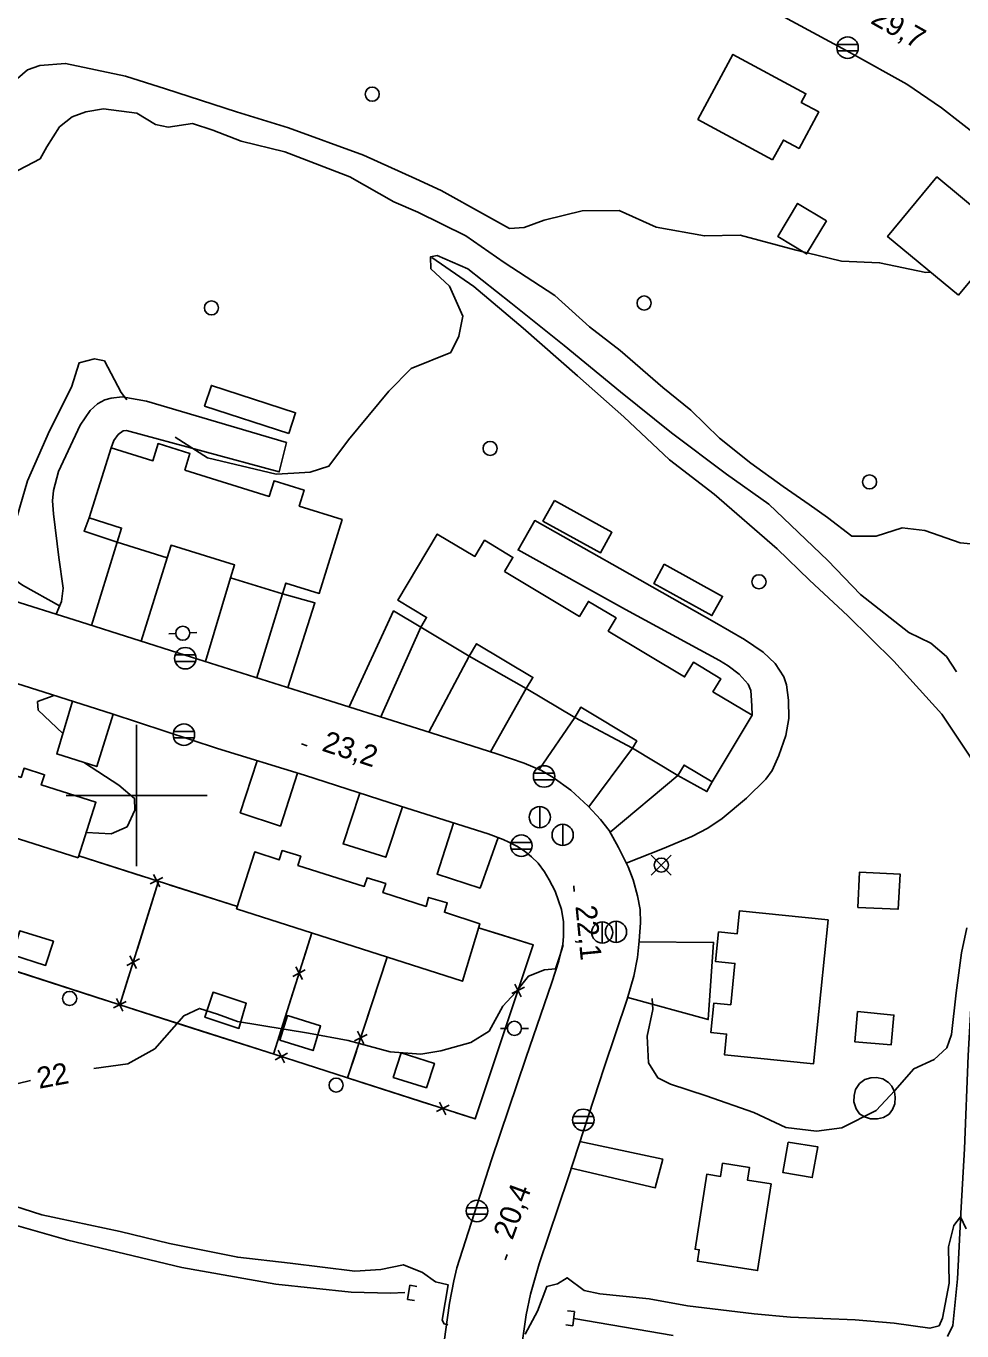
# Model space of a CAD drawing. Extents: x 646142 to 649934, y 5874075 to 5876351.
# Drawn here: x 647384.4 to 647516.8, y 5875124.3 to 5875308.9 of the extents above; entities that cross this region are included whole.
import ezdxf

# ---------------------------------------------------------------- set-up
doc = ezdxf.new("R2010")
doc.units = 0
for name, color, linetype in [('Niveau 1', 7, 'Continuous'), ('Niveau 19', 7, 'Continuous'), ('Niveau 2', 7, 'Continuous'), ('Niveau 21', 7, 'Continuous'), ('Niveau 26', 7, 'Continuous'), ('Niveau 3', 7, 'Continuous'), ('Niveau 31', 7, 'Continuous'), ('Niveau 36', 7, 'Continuous'), ('Niveau 37', 7, 'Continuous'), ('Niveau 4', 7, 'Continuous'), ('Niveau 61', 7, 'Continuous')]:
    doc.layers.add(name, color=color, linetype=linetype)

msp = doc.modelspace()

# ---------------------------------------------------------------- linework, layer by layer
at = {"layer": 'Niveau 1'}
for points in [[(647380.08, 5875142.75), (647386.57, 5875140.69), (647397.65, 5875138.31), (647404.67, 5875136.65), (647414.31, 5875134.69), (647421.71, 5875133.87), (647430.87, 5875132.72), (647434.54, 5875132.94), (647437.75, 5875133.62), (647440.45, 5875132.54), (647442.31, 5875131.19), (647444.08, 5875130.8), (647443.24, 5875125.8), (647443.53, 5875125.25), (647444.06, 5875125.14)], [(647454.96, 5875123.78), (647456.71, 5875127.05), (647458.04, 5875130.56), (647459.56, 5875130.9), (647460.92, 5875131.78), (647463.34, 5875129.98), (647465.57, 5875129.53), (647472.55, 5875128.78), (647477.95, 5875127.81), (647487.38, 5875126.69), (647492.55, 5875126.21), (647501.68, 5875125.81), (647507.19, 5875125.36), (647512.27, 5875124.64), (647513.56, 5875125), (647514.03, 5875126.08), (647514.99, 5875131.04), (647514.89, 5875136.18), (647515.64, 5875139.17), (647516.61, 5875140.4), (647517.4, 5875138.71)]]:
    msp.add_lwpolyline(points, dxfattribs=at)
at = {"layer": 'Niveau 19'}
for points in [[(647388.62, 5875225.66), (647389.35, 5875227.46), (647389.58, 5875229.36), (647388.99, 5875233.68), (647388.21, 5875239.85), (647388.11, 5875241.72), (647388.25, 5875243.18), (647388.93, 5875245.85), (647392.01, 5875252.42), (647393.43, 5875254.5), (647394.44, 5875255.42), (647395.49, 5875256.01), (647396.38, 5875256.24), (647397.95, 5875256.41), (647401.39, 5875255.8), (647421.2, 5875249.95), (647420.19, 5875245.8), (647398.58, 5875251.66), (647398.11, 5875251.61), (647397.39, 5875251.11), (647396.76, 5875250.22), (647396.37, 5875249.21)], [(647397.25, 5875235.85), (647392.56, 5875237.39), (647393.3, 5875239.28)], [(647453.95, 5875234.66), (647456.35, 5875238.9), (647468.4, 5875232.12), (647481.78, 5875224.56), (647486.03, 5875222.07), (647488.67, 5875220.27), (647490.37, 5875218.67), (647491.57, 5875216.82), (647491.98, 5875215.66), (647492.25, 5875213.48), (647492.28, 5875210.93), (647491.86, 5875208.48), (647490.9, 5875205.69), (647489.96, 5875203.57), (647489.03, 5875202.32), (647486.33, 5875199.64), (647482.87, 5875196.78), (647480.85, 5875195.37), (647478.56, 5875194.22), (647474.41, 5875192.49), (647469.3, 5875190.44)], [(647397.25, 5875235.85), (647393.62, 5875224.08)], [(647454.01, 5875234.76), (647469.16, 5875226.33), (647482.5, 5875219.1), (647483.73, 5875218.36), (647485.25, 5875217.17), (647486.55, 5875215.77), (647486.94, 5875214.85), (647487.03, 5875213.46), (647487.07, 5875212.65), (647487.09, 5875211.37)], [(647404.32, 5875233.65), (647400.65, 5875221.85)], [(647409.76, 5875218.97), (647413.29, 5875230.81)], [(647421.4, 5875215.3), (647425.22, 5875227.25), (647420.62, 5875228.54), (647416.99, 5875216.69)], [(647434.56, 5875211.13), (647440.2, 5875223.84), (647436.35, 5875226.14), (647430.08, 5875212.55)], [(647447.06, 5875219.73), (647441.35, 5875208.98)], [(647447.06, 5875219.73), (647455.14, 5875215.17)], [(647450.1, 5875206.21), (647455.14, 5875215.17)], [(647390.92, 5875213.36), (647388.68, 5875205.9), (647394.36, 5875204.11), (647396.67, 5875211.51)], [(647463.99, 5875198.39), (647470.16, 5875206.7), (647462, 5875211.06), (647456.95, 5875203.69)], [(647417.05, 5875204.93), (647414.66, 5875197.58), (647420.35, 5875195.69), (647422.78, 5875203.16)], [(647481.44, 5875201.94), (647480.71, 5875200.57), (647476.58, 5875202.84), (647466.99, 5875194.81)], [(647431.58, 5875200.34), (647429.21, 5875193.16), (647435.26, 5875191.28), (647437.61, 5875198.4)], [(647444.85, 5875196.12), (647442.51, 5875188.89), (647448.6, 5875186.92), (647451.16, 5875194.05)], [(647471.11, 5875179.29), (647481.65, 5875179.23), (647480.9, 5875168.32), (647469.49, 5875171.43)], [(647462.74, 5875151.08), (647474.46, 5875148.58), (647473.39, 5875144.52), (647461.5, 5875147.29)]]:
    msp.add_lwpolyline(points, dxfattribs=at)
at = {"layer": 'Niveau 2'}
for points in [[(647512.36, 5875274.06), (647511.69, 5875274.02), (647505.14, 5875275.39), (647499.73, 5875275.62), (647493.34, 5875277.17), (647485.4, 5875279.31), (647480.36, 5875279.18), (647473.54, 5875280.4), (647468.27, 5875282.76), (647463.05, 5875282.72), (647460.53, 5875282.12), (647457.68, 5875281.42), (647454.85, 5875280.38), (647452.75, 5875280.22), (647449.35, 5875282.14), (647443.11, 5875285.6), (647439.5, 5875287.27), (647432.12, 5875290.61), (647421.48, 5875294.46), (647414.14, 5875296.72), (647404.06, 5875300), (647398.43, 5875301.81), (647389.94, 5875303.6), (647386.29, 5875303.28), (647384.57, 5875302.7), (647383.14, 5875301.46)], [(647410.78, 5875294.14), (647407.92, 5875295.1), (647404.47, 5875294.56), (647402.65, 5875294.94), (647400.02, 5875296.56), (647395.3, 5875297.15), (647392.82, 5875296.72), (647390.87, 5875296.05), (647389.06, 5875294.61), (647387.27, 5875291.79), (647386.34, 5875290.09), (647382.3, 5875287.95)], [(647523.05, 5875235.16), (647516.57, 5875235.74), (647511.53, 5875237.49), (647508.34, 5875237.89), (647504.67, 5875236.71), (647501.23, 5875236.69), (647497.76, 5875239.35), (647495.17, 5875241.19), (647491.48, 5875243.71), (647486.91, 5875247.05), (647482.5, 5875250.59), (647478.44, 5875254.55), (647474.46, 5875257.73), (647468.44, 5875262.98), (647464.1, 5875266.3), (647459.19, 5875270.75), (647452.01, 5875275.42), (647446.59, 5875279.2), (647439.78, 5875282.54), (647436.41, 5875284.02), (647430.15, 5875287.53), (647420.96, 5875291.09), (647414.78, 5875292.61), (647410.78, 5875294.14)], [(647516.05, 5875217.49), (647514.61, 5875219.67), (647512.39, 5875221.56), (647509.29, 5875223.09), (647502.43, 5875228.47), (647497.82, 5875233.28), (647489.49, 5875241.21), (647483.5, 5875245.47), (647475.67, 5875251.33), (647468.48, 5875257.14), (647460.52, 5875263.66), (647452.97, 5875269.72), (647446.87, 5875274.54), (647442.54, 5875276.43), (647441.58, 5875276.22), (647441.64, 5875274.51), (647444.29, 5875272.09), (647446.14, 5875267.83), (647445.61, 5875265.02), (647444.46, 5875262.67), (647438.87, 5875260.43), (647435.67, 5875257.23), (647429.96, 5875250.34), (647427.22, 5875246.62), (647424.54, 5875245.77), (647422.23, 5875245.63)], [(647389.08, 5875226.84), (647383.83, 5875229.76), (647381.29, 5875231.56), (647381.63, 5875234.51), (647384.56, 5875244.54), (647387.66, 5875251.62), (647390.8, 5875257.78), (647391.84, 5875261.21), (647394.03, 5875261.79), (647395.44, 5875261.53), (647397.83, 5875257.04), (647398.6, 5875256.01)], [(647422.23, 5875245.63), (647419.74, 5875245.49), (647410.02, 5875247.79), (647405.43, 5875250.73)], [(647388.34, 5875214.27), (647388.19, 5875214.1), (647385.97, 5875213.29), (647386.08, 5875212.1), (647389.54, 5875208.78)], [(647392.63, 5875204.65), (647397.48, 5875201.47), (647399.68, 5875199.59), (647399.73, 5875197.94), (647398.64, 5875195.6), (647396.38, 5875194.61), (647392.88, 5875194.78)], [(647517.47, 5875181.29), (647516.72, 5875177.73), (647516, 5875172.11), (647515.3, 5875166.21), (647514.68, 5875164.31), (647512.89, 5875162.64), (647509.97, 5875161.36), (647507.28, 5875158.28), (647504.68, 5875155.43), (647499.8, 5875152.98), (647496.22, 5875152.54), (647491.86, 5875153.05), (647487.35, 5875155.14), (647480.62, 5875157.52), (647475.57, 5875159.16), (647473.76, 5875160.05), (647472.46, 5875162.2), (647472.27, 5875165.95), (647473.05, 5875169.74), (647472.96, 5875171.3)], [(647393.92, 5875161.38), (647398.76, 5875162.07), (647402.58, 5875164.19), (647406.67, 5875168.86), (647408.87, 5875169.89), (647411.43, 5875169.07), (647414.29, 5875168.06), (647424.3, 5875166.37), (647429.92, 5875165.36), (647435.89, 5875163.77), (647440.24, 5875163.42), (647443.07, 5875163.89), (647447.27, 5875165.08), (647449.88, 5875166.67), (647451.84, 5875170.19), (647453.6, 5875172.15), (647455.45, 5875174.46), (647457.72, 5875175.33), (647459.26, 5875175.49), (647459.84, 5875177.21), (647460.34, 5875178.82)], [(647379.83, 5875158.48), (647384.78, 5875159.63), (647384.97, 5875159.67)]]:
    msp.add_lwpolyline(points, dxfattribs=at)
at = {"layer": 'Niveau 21'}
for points in [[(647570.8, 5875180.66), (647570.85, 5875192.06), (647570.47, 5875203.19), (647568.84, 5875213.05), (647566.83, 5875222.07), (647563.35, 5875233.21), (647559.03, 5875243.69), (647553.65, 5875254.41), (647549.71, 5875260.83), (647544.97, 5875267.29), (647540.01, 5875273.6), (647534.87, 5875279.44), (647528.2, 5875285.69), (647523.55, 5875289.99), (647519.49, 5875292.98), (647513.92, 5875297.3), (647509.02, 5875300.66), (647501.04, 5875305.07), (647487.99, 5875312.13)], [(647454.26, 5875120.59), (647455.14, 5875126.53), (647455.75, 5875129.44), (647456.95, 5875133.77), (647461.05, 5875145.92), (647466.18, 5875161.55), (647469.43, 5875171.2), (647470.34, 5875174.43), (647470.89, 5875177.09), (647471.12, 5875179.47), (647471.3, 5875182), (647471.25, 5875183.87), (647470.9, 5875185.82), (647470.28, 5875188.07), (647469.56, 5875189.92), (647468.21, 5875192.67), (647466.85, 5875195.04), (647465.63, 5875196.6), (647463.89, 5875198.49), (647461.44, 5875200.75), (647458.93, 5875202.56), (647457.29, 5875203.55), (647454.86, 5875204.6), (647450.97, 5875205.93), (647440.65, 5875209.21), (647423.9, 5875214.51), (647406.86, 5875219.88), (647392.07, 5875224.57), (647380.96, 5875228.09)], [(647377.18, 5875217.71), (647386.89, 5875214.65), (647396.55, 5875211.55), (647411.46, 5875206.66), (647423.73, 5875202.87), (647437.32, 5875198.49), (647449.75, 5875194.57), (647451.86, 5875193.8), (647452.67, 5875193.43), (647453.81, 5875192.84), (647454.85, 5875192.18), (647455.9, 5875191.35), (647456.84, 5875190.43), (647457.71, 5875189.22), (647458.39, 5875188.06), (647459.23, 5875186.46), (647459.7, 5875185.11), (647460.12, 5875183.88), (647460.4, 5875182.12), (647460.42, 5875180.08), (647460.32, 5875178.98), (647459.77, 5875176.63), (647458.74, 5875173.54), (647455.09, 5875162.87), (647450.24, 5875148.49), (647445.31, 5875133.19), (647444.89, 5875131.37), (647444.28, 5875128.19), (647443.51, 5875122.77)]]:
    msp.add_lwpolyline(points, dxfattribs=at)
at = {"layer": 'Niveau 26'}
for p, q in [((647438.33, 5875128.72), (647438.64, 5875130.72)), ((647438.64, 5875130.72), (647439.63, 5875130.56)), ((647438.33, 5875128.72), (647439.31, 5875128.57)), ((647461.98, 5875127), (647460.99, 5875127.12)), ((647461.98, 5875127), (647461.74, 5875125)), ((647461.74, 5875125), (647460.75, 5875125.12))]:
    msp.add_line(p, q, dxfattribs=at)
at = {"layer": 'Niveau 3'}
for p, q in [((647423.35, 5875207.3), (647424.11, 5875207.06)), ((647461.85, 5875187.23), (647461.93, 5875186.43)), ((647452.15, 5875134.32), (647452.43, 5875135.07))]:
    msp.add_line(p, q, dxfattribs=at)
at = {"layer": 'Niveau 31'}
for points in [[(647490.01, 5875289.94), (647479.42, 5875295.66), (647484.39, 5875304.87), (647494.72, 5875299.3), (647494.05, 5875298.07), (647496.54, 5875296.73), (647493.75, 5875291.56), (647491.53, 5875292.75), (647490.01, 5875289.94)], [(647516.33, 5875270.78), (647506.27, 5875279.1), (647513.25, 5875287.53), (647523.31, 5875279.21), (647516.33, 5875270.78)], [(647497.63, 5875281.32), (647494.81, 5875276.65), (647490.72, 5875279.11), (647493.54, 5875283.78), (647497.63, 5875281.32)], [(647421.54, 5875251.22), (647409.62, 5875255.11), (647410.58, 5875258.04), (647422.5, 5875254.16), (647421.54, 5875251.22)], [(647406.8, 5875246.04), (647418.76, 5875242.33), (647419.45, 5875244.55), (647423.7, 5875243.23), (647423, 5875240.95), (647429.08, 5875239.06), (647425.83, 5875228.6), (647421.09, 5875230.07), (647420.62, 5875228.54), (647413.29, 5875230.81), (647413.85, 5875232.63), (647404.87, 5875235.41), (647404.32, 5875233.65), (647397.25, 5875235.85), (647397.87, 5875237.86), (647393.3, 5875239.28), (647396.37, 5875249.21), (647402.29, 5875247.37), (647403.04, 5875249.8), (647407.54, 5875248.4), (647406.8, 5875246.04)], [(647459.13, 5875241.76), (647467.25, 5875237.26), (647465.63, 5875234.33), (647457.5, 5875238.84), (647459.13, 5875241.76)], [(647452.07, 5875231.71), (647462.67, 5875225.36), (647463.94, 5875227.48), (647467.84, 5875225.14), (647466.73, 5875223.28), (647477.55, 5875216.79), (647478.79, 5875218.86), (647482.66, 5875216.54), (647481.55, 5875214.69), (647487.09, 5875211.37), (647481.44, 5875201.94), (647477.47, 5875204.32), (647476.58, 5875202.84), (647470.16, 5875206.7), (647470.78, 5875207.74), (647462.86, 5875212.49), (647462, 5875211.06), (647455.14, 5875215.17), (647456.07, 5875216.72), (647448.11, 5875221.49), (647447.06, 5875219.73), (647440.2, 5875223.84), (647441.02, 5875225.21), (647436.94, 5875227.65), (647442.55, 5875237.01), (647447.86, 5875233.83), (647449.23, 5875236.12), (647453.26, 5875233.7), (647452.07, 5875231.71)], [(647474.67, 5875232.74), (647482.92, 5875228.19), (647481.42, 5875225.48), (647473.17, 5875230.03), (647474.67, 5875232.74)], [(647391.74, 5875191.19), (647363.8, 5875200.04), (647366.33, 5875208.01), (647374.14, 5875205.53), (647374.57, 5875206.89), (647377.35, 5875206), (647376.94, 5875204.69), (647383.65, 5875202.57), (647384.06, 5875203.87), (647386.96, 5875202.95), (647386.5, 5875201.5), (647394.23, 5875199.05), (647391.74, 5875191.19)], [(647446.11, 5875173.74), (647414.14, 5875183.99), (647416.72, 5875192.04), (647420.16, 5875190.9), (647420.57, 5875192.22), (647423.23, 5875191.41), (647422.81, 5875190.12), (647432.22, 5875187.15), (647432.6, 5875188.37), (647435.25, 5875187.56), (647434.86, 5875186.27), (647440.95, 5875184.31), (647441.32, 5875185.59), (647443.95, 5875184.83), (647443.56, 5875183.49), (647448.56, 5875181.87), (647446.11, 5875173.74), (647446.11, 5875173.74)], [(647507.77, 5875183.91), (647502.07, 5875184.18), (647502.28, 5875189.15), (647508.07, 5875188.88), (647507.77, 5875183.91), (647507.77, 5875183.91)], [(647497.85, 5875182.44), (647495.81, 5875162.06), (647483.21, 5875163.32), (647483.5, 5875166.26), (647481.27, 5875166.48), (647481.69, 5875170.64), (647484.08, 5875170.4), (647484.67, 5875176.25), (647481.93, 5875176.52), (647482.35, 5875180.72), (647485, 5875180.46), (647485.33, 5875183.7), (647497.85, 5875182.44)], [(647387.1, 5875175.97), (647382.45, 5875177.46), (647383.45, 5875180.86), (647388.22, 5875179.4), (647387.1, 5875175.97), (647387.1, 5875175.97)], [(647414.46, 5875167.06), (647409.67, 5875168.64), (647410.82, 5875172.17), (647415.51, 5875170.61), (647414.46, 5875167.06), (647414.46, 5875167.06)], [(647424.96, 5875163.93), (647420.28, 5875165.42), (647421.34, 5875168.88), (647426.04, 5875167.41), (647424.96, 5875163.93), (647424.96, 5875163.93)], [(647506.8, 5875164.76), (647501.64, 5875165.14), (647502.04, 5875169.43), (647507.18, 5875168.95), (647506.8, 5875164.76), (647506.8, 5875164.76)], [(647441, 5875158.66), (647436.32, 5875160.13), (647437.43, 5875163.59), (647442.13, 5875162.1), (647441, 5875158.66), (647441, 5875158.66)], [(647505.59, 5875159.95), (647506.41, 5875159.43), (647506.88, 5875158.88), (647507.23, 5875158.07), (647507.33, 5875157.31), (647507.28, 5875156.39), (647506.98, 5875155.59), (647506.49, 5875154.94), (647505.7, 5875154.45), (647504.83, 5875154.26), (647503.84, 5875154.26), (647502.99, 5875154.53), (647502.28, 5875154.96), (647501.84, 5875155.66), (647501.52, 5875156.66), (647501.53, 5875157.56), (647501.73, 5875158.42), (647502.31, 5875159.27), (647503.05, 5875159.83), (647503.89, 5875160.06), (647504.7, 5875160.12), (647505.59, 5875159.95), (647505.59, 5875159.95)], [(647492.22, 5875150.97), (647496.42, 5875150.3), (647495.62, 5875145.96), (647491.43, 5875146.68), (647492.22, 5875150.97), (647492.22, 5875150.97)], [(647489.78, 5875145.07), (647487.88, 5875132.79), (647479.35, 5875134.11), (647479.61, 5875135.74), (647479.04, 5875135.82), (647480.69, 5875146.43), (647482.65, 5875146.13), (647482.93, 5875147.99), (647486.72, 5875147.4), (647486.44, 5875145.59), (647489.78, 5875145.07)]]:
    msp.add_lwpolyline(points, dxfattribs=at)
at = {"layer": 'Niveau 36'}
for p, q in [((647502.05, 5875306.27), (647499.17, 5875306.27)), ((647499.17, 5875305.35), (647502.05, 5875305.35)), ((647404.53, 5875222.88), (647405.53, 5875222.93)), ((647408.52, 5875223.07), (647407.53, 5875223.02)), ((647408.32, 5875219.9), (647405.44, 5875219.9)), ((647405.44, 5875218.98), (647408.32, 5875218.98)), ((647408.12, 5875209.07), (647405.24, 5875209.07)), ((647405.24, 5875208.15), (647408.12, 5875208.15)), ((647459.1, 5875203.17), (647456.22, 5875203.17)), ((647456.22, 5875202.25), (647459.1, 5875202.25)), ((647457.06, 5875195.44), (647457.06, 5875198.44)), ((647460.3, 5875192.93), (647460.3, 5875195.93)), ((647455.88, 5875193.36), (647453, 5875193.36)), ((647453, 5875192.44), (647455.88, 5875192.44)), ((647475.65, 5875188.75), (647472.83, 5875191.57)), ((647472.83, 5875188.75), (647475.65, 5875191.57)), ((647465.9, 5875179.12), (647465.9, 5875182.12)), ((647467.85, 5875179.21), (647467.85, 5875182.21)), ((647451.47, 5875167.07), (647452.47, 5875167.07)), ((647455.47, 5875167.07), (647454.47, 5875167.07)), ((647464.65, 5875154.58), (647461.77, 5875154.58)), ((647461.77, 5875153.66), (647464.65, 5875153.66)), ((647449.6, 5875141.69), (647446.72, 5875141.69)), ((647446.72, 5875140.77), (647449.6, 5875140.77))]:
    msp.add_line(p, q, dxfattribs=at)
for centre, radius in [((647500.61, 5875305.82), 1.52), ((647433.34, 5875299.24), 1), ((647410.58, 5875269), 1), ((647471.82, 5875269.69), 1), ((647450.02, 5875249.12), 1), ((647503.72, 5875244.38), 1), ((647488.07, 5875230.25), 1), ((647406.53, 5875222.97), 1), ((647406.88, 5875219.44), 1.52), ((647406.68, 5875208.61), 1.52), ((647457.66, 5875202.71), 1.52), ((647457.05, 5875196.95), 1.5), ((647460.29, 5875194.44), 1.5), ((647454.44, 5875192.91), 1.52), ((647474.25, 5875190.17), 1), ((647465.89, 5875180.63), 1.5), ((647467.84, 5875180.72), 1.5), ((647390.51, 5875171.3), 1), ((647453.46, 5875167.07), 1), ((647428.23, 5875159.04), 1), ((647463.21, 5875154.12), 1.52), ((647448.16, 5875141.23), 1.52)]:
    msp.add_circle(centre, radius, dxfattribs=at)
at = {"layer": 'Niveau 37'}
for points in [[(647363.7, 5875200.29), (647352.27, 5875204.17), (647346.5, 5875186.86), (647372.28, 5875178.58), (647397.61, 5875170.4), (647419.61, 5875163.36), (647429.85, 5875160.07), (647447.92, 5875154.26), (647456.12, 5875178.88), (647448.38, 5875181.29)], [(647363.7, 5875200.29), (647352.27, 5875204.17), (647346.5, 5875186.86), (647372.28, 5875178.58), (647397.61, 5875170.4), (647419.61, 5875163.36), (647429.85, 5875160.07), (647447.92, 5875154.26), (647456.12, 5875178.88), (647448.38, 5875181.29)], [(647363.7, 5875200.29), (647352.27, 5875204.17), (647346.5, 5875186.86), (647372.28, 5875178.58), (647397.61, 5875170.4), (647419.61, 5875163.36), (647429.85, 5875160.07), (647447.92, 5875154.26), (647456.12, 5875178.88), (647448.38, 5875181.29)], [(647414.25, 5875184.31), (647391.83, 5875191.48)], [(647414.25, 5875184.31), (647391.83, 5875191.48)], [(647414.25, 5875184.31), (647391.83, 5875191.48)], [(647400.91, 5875188.57), (647391.83, 5875191.48)], [(647403.71, 5875188.42), (647401.93, 5875187.5)], [(647402.36, 5875188.85), (647403.28, 5875187.07)], [(647403.09, 5875187.88), (647397.61, 5875170.4)], [(647403.09, 5875187.88), (647397.61, 5875170.4)], [(647403.09, 5875187.88), (647397.61, 5875170.4)], [(647403.09, 5875187.88), (647400.1, 5875178.33)], [(647414.25, 5875184.31), (647404.72, 5875187.35)], [(647451.14, 5875180.43), (647448.38, 5875181.29)], [(647419.37, 5875163.44), (647424.78, 5875180.58)], [(647419.37, 5875163.44), (647424.78, 5875180.58)], [(647419.37, 5875163.44), (647424.78, 5875180.58)], [(647423.59, 5875176.79), (647424.78, 5875180.58)], [(647454.61, 5875174.34), (647456.12, 5875178.88), (647451.14, 5875180.43)], [(647399.04, 5875177.31), (647399.97, 5875175.54)], [(647376.67, 5875177.16), (647386.19, 5875174.09)], [(647398.62, 5875175.96), (647400.39, 5875176.89)], [(647423.45, 5875173.99), (647422.52, 5875175.77)], [(647435.45, 5875177.16), (647429.85, 5875160.07)], [(647435.45, 5875177.16), (647429.85, 5875160.07)], [(647435.45, 5875177.16), (647429.85, 5875160.07)], [(647435.45, 5875177.16), (647432.34, 5875167.66)], [(647386.19, 5875174.09), (647395.7, 5875171.02)], [(647398.9, 5875174.52), (647397.61, 5875170.4)], [(647423.87, 5875175.34), (647422.1, 5875174.42)], [(647419.37, 5875163.44), (647422.38, 5875172.97)], [(647454.87, 5875172.89), (647453.08, 5875172)], [(647454.42, 5875171.55), (647453.53, 5875173.34)], [(647396.72, 5875169.95), (647398.5, 5875170.86)], [(647398.06, 5875169.51), (647397.15, 5875171.29)], [(647450.18, 5875161.06), (647453.34, 5875170.55)], [(647399.51, 5875169.79), (647409.04, 5875166.74)], [(647409.04, 5875166.74), (647418.56, 5875163.7)], [(647430.82, 5875165.3), (647432.61, 5875166.21)], [(647431.26, 5875166.65), (647432.17, 5875164.86)], [(647419.58, 5875162.63), (647421.36, 5875163.54)], [(647420.92, 5875162.2), (647420.01, 5875163.98)], [(647422.37, 5875162.47), (647429.85, 5875160.07), (647431.89, 5875159.42)], [(647431.09, 5875163.85), (647429.85, 5875160.07)], [(647445.22, 5875155.13), (647447.92, 5875154.26), (647450.18, 5875161.06)], [(647431.89, 5875159.42), (647441.41, 5875156.36)], [(647442.42, 5875155.29), (647444.21, 5875156.2)], [(647443.77, 5875154.85), (647442.86, 5875156.63)]]:
    msp.add_lwpolyline(points, dxfattribs=at)
at = {"layer": 'Niveau 4'}
for points in [[(647441.78, 5875276.12), (647447.7, 5875272.05), (647454.72, 5875266.15), (647462.39, 5875259.4), (647468.94, 5875253.57), (647475.4, 5875247.49), (647481.74, 5875242.67), (647490.65, 5875234.91), (647495.22, 5875230.47), (647500.65, 5875225.44), (647507.14, 5875219.04), (647513.96, 5875211.52), (647517.99, 5875205.44), (647519.19, 5875202.59), (647519.04, 5875196.98), (647518.63, 5875184.59), (647518.23, 5875173.24), (647517.7, 5875163.24), (647517.14, 5875150.03), (647516.67, 5875141.75), (647516.16, 5875131.64), (647515.53, 5875125.05), (647514.76, 5875123.48)], [(647344.11, 5875153.74), (647358.18, 5875147.7), (647372.69, 5875142.48), (647380.3, 5875139.93), (647390.26, 5875137.09), (647406.38, 5875133.24), (647419.68, 5875130.88), (647430.34, 5875129.76), (647435.92, 5875129.61), (647437.94, 5875129.72)], [(647475.93, 5875123.61), (647461.86, 5875126.01)]]:
    msp.add_lwpolyline(points, dxfattribs=at)
at = {"layer": 'Niveau 61'}
for points in [[(647400, 5875210), (647400, 5875200), (647400, 5875190)], [(647390, 5875200), (647400, 5875200), (647410, 5875200)]]:
    msp.add_lwpolyline(points, dxfattribs=at)

# ---------------------------------------------------------------- texts
at = {"layer": 'Niveau 2'}
msp.add_text('22', height=3, rotation=10.6997, dxfattribs=at).set_placement((647386.19, 5875158.51))
at = {"layer": 'Niveau 3'}
for s, rotation, p in [('29,7 ', 330.5224, (647503.72, 5875309.35)), ('23,2 ', 342.0344, (647426.07, 5875206.38)), ('22,1 ', 275.67, (647462.09, 5875184.36)), ('20,4 ', 69.7924, (647453.18, 5875137.01))]:
    msp.add_text(s, height=3, rotation=rotation, dxfattribs=at).set_placement(p)

doc.saveas('drawing.dxf')
